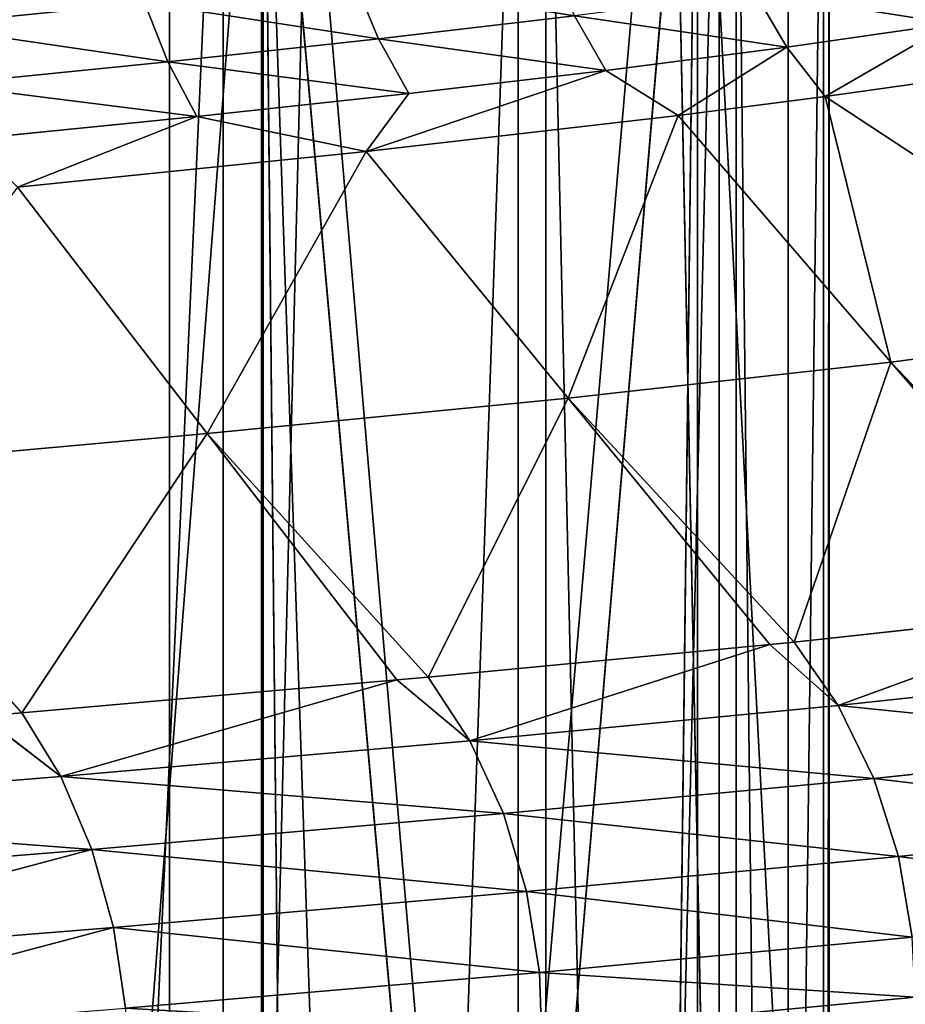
# Model space of a CAD drawing. Extents: x 1 to 179, y 3 to 406.
# Tile 430 of 499: x 110.76 to 114.17, y 304.18 to 307.97. Entities that reach past the tile are written whole.
import ezdxf

# ---------------------------------------------------------------- set-up
doc = ezdxf.new("R2010")
doc.units = 0
doc.header["$LTSCALE"] = 2.54
doc.layers.get('0').update_dxf_attribs({"color": 13, "linetype": 'CONTINUOUS'})

# ---------------------------------------------------------------- blocks, each defined once
blk = doc.blocks.new('OKR_G_Y_DOZOWNIK_STOJ_CY_T')
at = {"color": 0}
for p, q in [((109.1679, 340.6648, 229.4404), (113.7235, 287.3248, 226.7171)), ((109.1679, 340.6648, 229.4404), (113.7235, 287.3248, 226.7171)), ((112.6532, 340.6648, 156.2732), (111.3412, 287.3248, 155.4634)), ((111.3412, 287.3248, 155.4634), (111.3412, 340.6648, 155.4634)), ((112.6532, 340.6648, 156.2732), (111.3412, 287.3248, 155.4634)), ((115.9316, 340.6648, 158.6077), (111.3412, 287.3248, 155.4634)), ((115.9316, 340.6648, 158.6077), (111.3412, 287.3248, 155.4634)), ((111.3412, 287.3248, 155.4634), (111.3412, 340.6648, 155.4634)), ((112.6532, 340.6648, 227.4281), (113.7235, 287.3248, 226.7171)), ((112.6532, 340.6648, 227.4281), (113.7235, 287.3248, 226.7171)), ((113.7235, 287.3248, 226.7171), (113.7235, 340.6648, 226.7171)), ((113.7235, 287.3248, 226.7171), (113.7235, 340.6648, 226.7171)), ((110.9728, 300.244, 175.6477), (111.7022, 309.6768, 176.6487)), ((110.9728, 300.244, 175.6477), (111.7022, 309.6768, 176.6487)), ((111.548, 277.1648, 181.4199), (111.548, 309.6768, 181.4199)), ((111.548, 277.1648, 181.4199), (111.548, 309.6768, 181.4199)), ((111.6958, 277.1648, 201.9674), (111.6958, 309.6768, 201.9674)), ((111.6958, 277.1648, 201.9674), (111.6958, 309.6768, 201.9674)), ((111.7021, 300.1637, 176.6486), (111.7022, 309.6768, 176.6487)), ((111.7021, 300.1637, 176.6486), (111.7022, 309.6768, 176.6487)), ((111.7022, 309.6768, 176.6487), (111.7979, 300.1528, 176.7875)), ((111.7022, 309.6768, 176.6487), (111.7979, 300.1528, 176.7875)), ((111.7022, 309.6768, 176.6487), (112.5605, 300.062, 177.9673)), ((111.7022, 309.6768, 176.6487), (112.5605, 300.062, 177.9673)), ((113.3748, 309.6768, 179.4008), (112.5605, 300.062, 177.9673)), ((113.3748, 309.6768, 179.4008), (112.5605, 300.062, 177.9673)), ((112.6838, 277.1648, 184.2292), (112.6838, 309.6768, 184.2292)), ((112.6838, 277.1648, 184.2292), (112.6838, 309.6768, 184.2292)), ((112.791, 277.1648, 199.142), (112.791, 309.6768, 199.142)), ((112.791, 277.1648, 199.142), (112.791, 309.6768, 199.142)), ((113.3748, 309.6768, 179.4008), (113.2578, 299.9721, 179.1816)), ((113.3748, 309.6768, 179.4008), (113.2578, 299.9721, 179.1816)), ((113.3747, 299.9562, 179.4007), (113.3748, 309.6768, 179.4008)), ((113.3747, 299.9562, 179.4007), (113.3748, 309.6768, 179.4008)), ((113.8877, 299.8833, 180.4252), (113.3748, 309.6768, 179.4008)), ((113.8877, 299.8833, 180.4252), (113.3748, 309.6768, 179.4008)), ((113.4585, 277.1648, 187.1588), (113.4585, 309.6768, 187.1588)), ((113.4585, 277.1648, 187.1588), (113.4585, 309.6768, 187.1588)), ((113.5235, 277.1648, 196.2016), (113.5235, 309.6768, 196.2016)), ((113.5235, 277.1648, 196.2016), (113.5235, 309.6768, 196.2016)), ((113.8599, 277.1648, 190.1624), (113.8599, 309.6768, 190.1624)), ((113.8599, 277.1648, 190.1624), (113.8599, 309.6768, 190.1624)), ((113.8817, 277.1648, 193.1926), (113.8817, 309.6768, 193.1926)), ((113.8817, 277.1648, 193.1926), (113.8817, 309.6768, 193.1926)), ((112.1458, 307.8984, 206.8627), (112.0528, 308.1255, 206.8003)), ((112.1458, 307.8984, 206.8627), (112.0528, 308.1255, 206.8003)), ((113.7191, 307.8671, 204.505), (113.5948, 308.0776, 204.4393)), ((113.7191, 307.8671, 204.505), (113.5948, 308.0776, 204.4393)), ((111.3344, 307.8108, 208.0056), (111.2448, 308.0379, 207.9385)), ((111.3344, 307.8108, 208.0056), (111.2448, 308.0379, 207.9385)), ((112.1458, 307.8984, 206.8627), (112.9005, 307.9874, 205.6725)), ((112.1458, 307.8984, 206.8627), (112.9005, 307.9874, 205.6725)), ((113.0213, 307.7769, 205.7447), (112.9005, 307.9874, 205.6725)), ((113.0213, 307.7769, 205.7447), (112.9005, 307.9874, 205.6725)), ((113.7191, 307.8671, 204.505), (114.3525, 307.958, 203.2267)), ((113.7191, 307.8671, 204.505), (114.3525, 307.958, 203.2267)), ((113.8667, 307.6768, 204.5831), (114.3525, 307.958, 203.2267)), ((113.8667, 307.6768, 204.5831), (114.3525, 307.958, 203.2267)), ((111.3344, 307.8108, 208.0056), (112.1458, 307.8984, 206.8627)), ((111.3344, 307.8108, 208.0056), (112.1458, 307.8984, 206.8627)), ((112.2625, 307.6879, 206.9411), (112.1458, 307.8984, 206.8627)), ((112.2625, 307.6879, 206.9411), (112.1458, 307.8984, 206.8627)), ((113.0213, 307.7769, 205.7447), (113.7191, 307.8671, 204.505)), ((113.0213, 307.7769, 205.7447), (113.7191, 307.8671, 204.505)), ((113.2999, 307.6033, 205.6015), (113.7191, 307.8671, 204.505)), ((113.2999, 307.6033, 205.6015), (113.7191, 307.8671, 204.505)), ((113.8667, 307.6768, 204.5831), (113.7191, 307.8671, 204.505)), ((113.8667, 307.6768, 204.5831), (113.7191, 307.8671, 204.505)), ((110.4644, 307.7232, 209.1051), (111.3344, 307.8108, 208.0056)), ((110.4644, 307.7232, 209.1051), (111.3344, 307.8108, 208.0056)), ((111.4469, 307.6003, 208.09), (111.3344, 307.8108, 208.0056)), ((111.4469, 307.6003, 208.09), (111.3344, 307.8108, 208.0056)), ((112.0984, 307.4644, 207.4756), (113.0213, 307.7769, 205.7447)), ((112.0984, 307.4644, 207.4756), (113.0213, 307.7769, 205.7447)), ((112.2625, 307.6879, 206.9411), (113.0213, 307.7769, 205.7447)), ((112.2625, 307.6879, 206.9411), (113.0213, 307.7769, 205.7447)), ((113.2999, 307.6033, 205.6015), (113.0213, 307.7769, 205.7447)), ((113.2999, 307.6033, 205.6015), (113.0213, 307.7769, 205.7447)), ((114.3502, 307.7448, 203.6233), (113.8667, 307.6768, 204.5831)), ((114.3502, 307.7448, 203.6233), (113.8667, 307.6768, 204.5831)), ((111.4469, 307.6003, 208.09), (112.2625, 307.6879, 206.9411)), ((111.4469, 307.6003, 208.09), (112.2625, 307.6879, 206.9411)), ((112.0984, 307.4644, 207.4756), (112.2625, 307.6879, 206.9411)), ((112.0984, 307.4644, 207.4756), (112.2625, 307.6879, 206.9411)), ((113.8667, 307.6768, 204.5831), (113.2999, 307.6033, 205.6015)), ((113.8667, 307.6768, 204.5831), (113.2999, 307.6033, 205.6015)), ((113.8667, 307.6768, 204.5831), (115.2062, 306.7956, 204.0336)), ((113.8667, 307.6768, 204.5831), (115.2062, 306.7956, 204.0336)), ((113.8667, 307.6768, 204.5831), (114.1193, 306.6541, 206.0808)), ((113.8667, 307.6768, 204.5831), (114.1193, 306.6541, 206.0808)), ((110.5724, 307.5126, 209.1952), (111.4469, 307.6003, 208.09)), ((110.5724, 307.5126, 209.1952), (111.4469, 307.6003, 208.09)), ((111.4469, 307.6003, 208.09), (110.7555, 307.3276, 209.2361)), ((111.4469, 307.6003, 208.09), (110.7555, 307.3276, 209.2361)), ((112.0984, 307.4644, 207.4756), (111.4469, 307.6003, 208.09)), ((112.0984, 307.4644, 207.4756), (111.4469, 307.6003, 208.09)), ((113.2999, 307.6033, 205.6015), (112.0984, 307.4644, 207.4756)), ((113.2999, 307.6033, 205.6015), (112.0984, 307.4644, 207.4756)), ((112.8759, 306.5151, 208.0201), (113.2999, 307.6033, 205.6015)), ((112.8759, 306.5151, 208.0201), (113.2999, 307.6033, 205.6015)), ((114.1193, 306.6541, 206.0808), (113.2999, 307.6033, 205.6015)), ((114.1193, 306.6541, 206.0808), (113.2999, 307.6033, 205.6015)), ((112.0984, 307.4644, 207.4756), (110.7555, 307.3276, 209.2361)), ((112.0984, 307.4644, 207.4756), (110.7555, 307.3276, 209.2361)), ((112.0984, 307.4644, 207.4756), (111.4863, 306.3784, 209.842)), ((112.0984, 307.4644, 207.4756), (111.4863, 306.3784, 209.842)), ((112.8759, 306.5151, 208.0201), (112.0984, 307.4644, 207.4756)), ((112.8759, 306.5151, 208.0201), (112.0984, 307.4644, 207.4756)), ((111.4863, 306.3784, 209.842), (110.7555, 307.3276, 209.2361)), ((111.4863, 306.3784, 209.842), (110.7555, 307.3276, 209.2361)), ((114.1193, 306.6541, 206.0808), (115.2062, 306.7956, 204.0336)), ((114.1193, 306.6541, 206.0808), (115.2062, 306.7956, 204.0336)), ((114.1193, 306.6541, 206.0808), (112.8759, 306.5151, 208.0201)), ((114.1193, 306.6541, 206.0808), (112.8759, 306.5151, 208.0201)), ((113.7462, 305.5753, 208.4314), (114.1193, 306.6541, 206.0808)), ((113.7462, 305.5753, 208.4314), (114.1193, 306.6541, 206.0808)), ((114.1193, 306.6541, 206.0808), (115.0072, 305.7128, 206.4421)), ((114.1193, 306.6541, 206.0808), (115.0072, 305.7128, 206.4421)), ((114.1193, 306.6541, 206.0808), (114.9387, 305.7048, 206.56)), ((114.1193, 306.6541, 206.0808), (114.9387, 305.7048, 206.56)), ((111.4863, 306.3784, 209.842), (112.8759, 306.5151, 208.0201)), ((111.4863, 306.3784, 209.842), (112.8759, 306.5151, 208.0201)), ((112.8759, 306.5151, 208.0201), (112.3376, 305.4402, 210.3014)), ((112.8759, 306.5151, 208.0201), (112.3376, 305.4402, 210.3014)), ((113.6535, 305.5659, 208.5647), (112.8759, 306.5151, 208.0201)), ((113.7462, 305.5753, 208.4314), (112.8759, 306.5151, 208.0201)), ((113.6535, 305.5659, 208.5647), (112.8759, 306.5151, 208.0201)), ((113.7462, 305.5753, 208.4314), (112.8759, 306.5151, 208.0201)), ((111.4863, 306.3784, 209.842), (109.9418, 306.2387, 211.5566)), ((111.4863, 306.3784, 209.842), (109.9418, 306.2387, 211.5566)), ((110.7726, 305.3024, 212.0635), (111.4863, 306.3784, 209.842)), ((110.7726, 305.3024, 212.0635), (111.4863, 306.3784, 209.842)), ((111.4863, 306.3784, 209.842), (112.3376, 305.4402, 210.3014)), ((111.4863, 306.3784, 209.842), (112.3376, 305.4402, 210.3014)), ((111.4863, 306.3784, 209.842), (112.217, 305.4292, 210.4479)), ((111.4863, 306.3784, 209.842), (112.217, 305.4292, 210.4479)), ((110.7726, 305.3024, 212.0635), (109.9418, 306.2387, 211.5566)), ((110.7726, 305.3024, 212.0635), (109.9418, 306.2387, 211.5566)), ((114.9387, 305.7048, 206.56), (113.7462, 305.5753, 208.4314)), ((114.9387, 305.7048, 206.56), (113.7462, 305.5753, 208.4314)), ((113.9167, 305.3304, 208.5494), (114.9387, 305.7048, 206.56)), ((113.9167, 305.3304, 208.5494), (114.9387, 305.7048, 206.56)), ((113.6535, 305.5659, 208.5647), (112.3376, 305.4402, 210.3014)), ((113.6535, 305.5659, 208.5647), (112.3376, 305.4402, 210.3014)), ((112.498, 305.1953, 210.4327), (113.6535, 305.5659, 208.5647)), ((112.498, 305.1953, 210.4327), (113.6535, 305.5659, 208.5647)), ((113.7462, 305.5753, 208.4314), (113.6535, 305.5659, 208.5647)), ((113.7462, 305.5753, 208.4314), (113.6535, 305.5659, 208.5647)), ((113.6535, 305.5659, 208.5647), (113.9167, 305.3304, 208.5494)), ((113.6535, 305.5659, 208.5647), (113.9167, 305.3304, 208.5494)), ((113.7462, 305.5753, 208.4314), (113.9167, 305.3304, 208.5494)), ((113.7462, 305.5753, 208.4314), (113.9167, 305.3304, 208.5494)), ((113.9167, 305.3304, 208.5494), (115.1867, 305.4679, 206.546)), ((113.9167, 305.3304, 208.5494), (115.1867, 305.4679, 206.546)), ((112.217, 305.4292, 210.4479), (110.7726, 305.3024, 212.0635)), ((112.217, 305.4292, 210.4479), (110.7726, 305.3024, 212.0635)), ((112.217, 305.4292, 210.4479), (110.9219, 305.0574, 212.2073)), ((112.217, 305.4292, 210.4479), (110.9219, 305.0574, 212.2073)), ((112.3376, 305.4402, 210.3014), (112.217, 305.4292, 210.4479)), ((112.3376, 305.4402, 210.3014), (112.217, 305.4292, 210.4479)), ((112.217, 305.4292, 210.4479), (112.498, 305.1953, 210.4327)), ((112.217, 305.4292, 210.4479), (112.498, 305.1953, 210.4327)), ((112.3376, 305.4402, 210.3014), (112.498, 305.1953, 210.4327)), ((112.3376, 305.4402, 210.3014), (112.498, 305.1953, 210.4327)), ((110.7726, 305.3024, 212.0635), (110.6205, 305.2895, 212.2202)), ((110.7726, 305.3024, 212.0635), (110.6205, 305.2895, 212.2202)), ((110.9219, 305.0574, 212.2073), (110.7726, 305.3024, 212.0635)), ((110.9219, 305.0574, 212.2073), (110.7726, 305.3024, 212.0635)), ((112.498, 305.1953, 210.4327), (113.9167, 305.3304, 208.5494)), ((112.498, 305.1953, 210.4327), (113.9167, 305.3304, 208.5494)), ((114.0536, 305.0494, 208.6441), (113.9167, 305.3304, 208.5494)), ((114.0536, 305.0494, 208.6441), (113.9167, 305.3304, 208.5494)), ((115.3307, 305.187, 206.6293), (113.9167, 305.3304, 208.5494)), ((115.3307, 305.187, 206.6293), (113.9167, 305.3304, 208.5494)), ((110.6205, 305.2895, 212.2202), (110.9219, 305.0574, 212.2073)), ((110.6205, 305.2895, 212.2202), (110.9219, 305.0574, 212.2073)), ((112.498, 305.1953, 210.4327), (110.9219, 305.0574, 212.2073)), ((112.498, 305.1953, 210.4327), (110.9219, 305.0574, 212.2073)), ((112.498, 305.1953, 210.4327), (114.0536, 305.0494, 208.6441)), ((112.498, 305.1953, 210.4327), (114.0536, 305.0494, 208.6441)), ((112.498, 305.1953, 210.4327), (112.6269, 304.9144, 210.5381)), ((112.498, 305.1953, 210.4327), (112.6269, 304.9144, 210.5381)), ((114.0536, 305.0494, 208.6441), (115.3307, 305.187, 206.6293)), ((114.0536, 305.0494, 208.6441), (115.3307, 305.187, 206.6293)), ((109.1975, 304.9173, 213.8575), (110.9219, 305.0574, 212.2073)), ((109.1975, 304.9173, 213.8575), (110.9219, 305.0574, 212.2073)), ((111.0418, 304.7765, 212.3228), (110.9219, 305.0574, 212.2073)), ((111.0418, 304.7765, 212.3228), (110.9219, 305.0574, 212.2073)), ((112.6269, 304.9144, 210.5381), (110.9219, 305.0574, 212.2073)), ((112.6269, 304.9144, 210.5381), (110.9219, 305.0574, 212.2073)), ((114.0536, 305.0494, 208.6441), (112.6269, 304.9144, 210.5381)), ((114.0536, 305.0494, 208.6441), (112.6269, 304.9144, 210.5381)), ((114.0536, 305.0494, 208.6441), (114.1486, 304.7489, 208.7099)), ((114.0536, 305.0494, 208.6441), (114.1486, 304.7489, 208.7099)), ((109.1975, 304.9173, 213.8575), (111.0418, 304.7765, 212.3228)), ((109.1975, 304.9173, 213.8575), (111.0418, 304.7765, 212.3228)), ((111.0418, 304.7765, 212.3228), (112.6269, 304.9144, 210.5381)), ((111.0418, 304.7765, 212.3228), (112.6269, 304.9144, 210.5381)), ((112.7163, 304.6138, 210.6113), (112.6269, 304.9144, 210.5381)), ((112.7163, 304.6138, 210.6113), (112.6269, 304.9144, 210.5381)), ((115.4308, 304.8864, 206.6872), (114.1486, 304.7489, 208.7099)), ((115.4308, 304.8864, 206.6872), (114.1486, 304.7489, 208.7099)), ((111.0418, 304.7765, 212.3228), (109.3076, 304.6364, 213.9824)), ((111.0418, 304.7765, 212.3228), (109.3076, 304.6364, 213.9824)), ((111.0418, 304.7765, 212.3228), (111.125, 304.476, 212.403)), ((111.0418, 304.7765, 212.3228), (111.125, 304.476, 212.403)), ((112.7163, 304.6138, 210.6113), (114.1486, 304.7489, 208.7099)), ((112.7163, 304.6138, 210.6113), (114.1486, 304.7489, 208.7099)), ((114.201, 304.4378, 208.7461), (114.1486, 304.7489, 208.7099)), ((114.201, 304.4378, 208.7461), (114.1486, 304.7489, 208.7099)), ((112.7163, 304.6138, 210.6113), (111.125, 304.476, 212.403)), ((112.7163, 304.6138, 210.6113), (111.125, 304.476, 212.403)), ((112.7163, 304.6138, 210.6113), (112.7656, 304.3027, 210.6516)), ((112.7163, 304.6138, 210.6113), (112.7656, 304.3027, 210.6516)), ((109.3841, 304.3358, 214.0691), (111.125, 304.476, 212.403)), ((109.3841, 304.3358, 214.0691), (111.125, 304.476, 212.403)), ((111.1709, 304.1649, 212.4472), (111.125, 304.476, 212.403)), ((111.1709, 304.1649, 212.4472), (111.125, 304.476, 212.403)), ((114.201, 304.4378, 208.7461), (112.7656, 304.3027, 210.6516)), ((114.201, 304.4378, 208.7461), (112.7656, 304.3027, 210.6516)), ((111.1709, 304.1649, 212.4472), (112.7656, 304.3027, 210.6516)), ((111.1709, 304.1649, 212.4472), (112.7656, 304.3027, 210.6516)), ((112.7739, 304.0714, 210.6634), (112.7656, 304.3027, 210.6516)), ((112.7739, 304.0714, 210.6634), (112.7656, 304.3027, 210.6516)), ((114.2124, 304.2067, 208.754), (112.7739, 304.0714, 210.6634)), ((114.2124, 304.2067, 208.754), (112.7739, 304.0714, 210.6634))]:
    blk.add_line(p, q, dxfattribs=at)
mesh = blk.add_polyface(dxfattribs=at)
corners = [(111.3412, 287.3248, 155.4634), (106.2989, 287.3248, 152.9155), (109.1679, 340.6648, 154.2609)]
mesh.append_faces([[corners[k] for k in face] for face in [(0, 1, 2)]], dxfattribs={"color": 0})
mesh = blk.add_polyface(dxfattribs=at)
corners = [(113.7235, 287.3248, 226.7171), (109.1679, 340.6648, 229.4404), (108.8627, 287.3248, 229.5962)]
mesh.append_faces([[corners[k] for k in face] for face in [(0, 1, 2)]], dxfattribs={"color": 0})
mesh = blk.add_polyface(dxfattribs=at)
corners = [(113.7235, 287.3248, 226.7171), (112.6532, 340.6648, 227.4281), (109.1679, 340.6648, 229.4404)]
mesh.append_faces([[corners[k] for k in face] for face in [(0, 1, 2)]], dxfattribs={"color": 0})
mesh = blk.add_polyface(dxfattribs=at)
corners = [(111.3412, 287.3248, 155.4634), (109.1679, 340.6648, 154.2609), (111.3412, 340.6648, 155.4634)]
mesh.append_faces([[corners[k] for k in face] for face in [(0, 1, 2)]], dxfattribs={"color": 0})
mesh = blk.add_polyface(dxfattribs=at)
corners = [(112.6532, 340.6648, 156.2732), (111.3412, 287.3248, 155.4634), (111.3412, 340.6648, 155.4634)]
mesh.append_faces([[corners[k] for k in face] for face in [(0, 1, 2)]], dxfattribs={"color": 0})
mesh = blk.add_polyface(dxfattribs=at)
corners = [(115.9316, 340.6648, 158.6077), (111.3412, 287.3248, 155.4634), (112.6532, 340.6648, 156.2732)]
mesh.append_faces([[corners[k] for k in face] for face in [(0, 1, 2)]], dxfattribs={"color": 0})
mesh = blk.add_polyface(dxfattribs=at)
corners = [(115.9988, 287.3248, 158.6607), (111.3412, 287.3248, 155.4634), (115.9316, 340.6648, 158.6077)]
mesh.append_faces([[corners[k] for k in face] for face in [(0, 1, 2)]], dxfattribs={"color": 0})
mesh = blk.add_polyface(dxfattribs=at)
corners = [(113.7235, 340.6648, 226.7171), (112.6532, 340.6648, 227.4281), (113.7235, 287.3248, 226.7171)]
mesh.append_faces([[corners[k] for k in face] for face in [(0, 1, 2)]], dxfattribs={"color": 0})
mesh = blk.add_polyface(dxfattribs=at)
corners = [(115.9316, 340.6648, 225.0936), (113.7235, 340.6648, 226.7171), (113.7235, 287.3248, 226.7171)]
mesh.append_faces([[corners[k] for k in face] for face in [(0, 1, 2)]], dxfattribs={"color": 0})
mesh = blk.add_polyface(dxfattribs=at)
corners = [(118.1571, 287.3248, 223.2159), (115.9316, 340.6648, 225.0936), (113.7235, 287.3248, 226.7171)]
mesh.append_faces([[corners[k] for k in face] for face in [(0, 1, 2)]], dxfattribs={"color": 0})
mesh = blk.add_polyface(dxfattribs=at)
corners = [(111.7022, 309.6768, 176.6487), (110.9728, 300.244, 175.6477), (109.71, 309.6768, 174.1182)]
mesh.append_faces([[corners[k] for k in face] for face in [(0, 1, 2)]], dxfattribs={"color": 0})
mesh = blk.add_polyface(dxfattribs=at)
corners = [(109.71, 309.6768, 174.1182), (110.9728, 300.244, 175.6477), (110.0883, 300.3354, 174.5525)]
mesh.append_faces([[corners[k] for k in face] for face in [(0, 1, 2)]], dxfattribs={"color": 0})
mesh = blk.add_polyface(dxfattribs=at)
corners = [(111.548, 309.6768, 181.4199), (110.0691, 277.1648, 178.775), (111.548, 277.1648, 181.4199), (110.0691, 309.6768, 178.775)]
mesh.append_faces([[corners[k] for k in face] for face in [(0, 1, 2), (1, 0, 3)]], dxfattribs={"vtx0": -1, "color": 0})
mesh = blk.add_polyface(dxfattribs=at)
corners = [(110.2551, 309.6768, 204.6333), (111.6958, 277.1648, 201.9674), (110.2551, 277.1648, 204.6333), (111.6958, 309.6768, 201.9674)]
mesh.append_faces([[corners[k] for k in face] for face in [(0, 1, 2), (1, 0, 3)]], dxfattribs={"vtx0": -1, "color": 0})
mesh = blk.add_polyface(dxfattribs=at)
corners = [(111.7022, 309.6768, 176.6487), (111.7021, 300.1637, 176.6486), (110.9728, 300.244, 175.6477)]
mesh.append_faces([[corners[k] for k in face] for face in [(0, 1, 2)]], dxfattribs={"color": 0})
mesh = blk.add_polyface(dxfattribs=at)
corners = [(112.6838, 309.6768, 184.2292), (111.548, 277.1648, 181.4199), (112.6838, 277.1648, 184.2292), (111.548, 309.6768, 181.4199)]
mesh.append_faces([[corners[k] for k in face] for face in [(0, 1, 2), (1, 0, 3)]], dxfattribs={"vtx0": -1, "color": 0})
mesh = blk.add_polyface(dxfattribs=at)
corners = [(111.6958, 309.6768, 201.9674), (112.791, 277.1648, 199.142), (111.6958, 277.1648, 201.9674), (112.791, 309.6768, 199.142)]
mesh.append_faces([[corners[k] for k in face] for face in [(0, 1, 2), (1, 0, 3)]], dxfattribs={"vtx0": -1, "color": 0})
mesh = blk.add_polyface(dxfattribs=at)
corners = [(111.7022, 309.6768, 176.6487), (111.7979, 300.1528, 176.7875), (111.7021, 300.1637, 176.6486)]
mesh.append_faces([[corners[k] for k in face] for face in [(0, 1, 2)]], dxfattribs={"color": 0})
mesh = blk.add_polyface(dxfattribs=at)
corners = [(111.7022, 309.6768, 176.6487), (112.5605, 300.062, 177.9673), (111.7979, 300.1528, 176.7875)]
mesh.append_faces([[corners[k] for k in face] for face in [(0, 1, 2)]], dxfattribs={"color": 0})
mesh = blk.add_polyface(dxfattribs=at)
corners = [(113.3748, 309.6768, 179.4008), (112.5605, 300.062, 177.9673), (111.7022, 309.6768, 176.6487)]
mesh.append_faces([[corners[k] for k in face] for face in [(0, 1, 2)]], dxfattribs={"color": 0})
mesh = blk.add_polyface(dxfattribs=at)
corners = [(113.3748, 309.6768, 179.4008), (113.2578, 299.9721, 179.1816), (112.5605, 300.062, 177.9673)]
mesh.append_faces([[corners[k] for k in face] for face in [(0, 1, 2)]], dxfattribs={"color": 0})
mesh = blk.add_polyface(dxfattribs=at)
corners = [(113.4585, 309.6768, 187.1588), (112.6838, 277.1648, 184.2292), (113.4585, 277.1648, 187.1588), (112.6838, 309.6768, 184.2292)]
mesh.append_faces([[corners[k] for k in face] for face in [(0, 1, 2), (1, 0, 3)]], dxfattribs={"vtx0": -1, "color": 0})
mesh = blk.add_polyface(dxfattribs=at)
corners = [(112.791, 309.6768, 199.142), (113.5235, 277.1648, 196.2016), (112.791, 277.1648, 199.142), (113.5235, 309.6768, 196.2016)]
mesh.append_faces([[corners[k] for k in face] for face in [(0, 1, 2), (1, 0, 3)]], dxfattribs={"vtx0": -1, "color": 0})
mesh = blk.add_polyface(dxfattribs=at)
corners = [(113.3748, 309.6768, 179.4008), (113.3747, 299.9562, 179.4007), (113.2578, 299.9721, 179.1816)]
mesh.append_faces([[corners[k] for k in face] for face in [(0, 1, 2)]], dxfattribs={"color": 0})
mesh = blk.add_polyface(dxfattribs=at)
corners = [(113.3748, 309.6768, 179.4008), (113.8877, 299.8833, 180.4252), (113.3747, 299.9562, 179.4007)]
mesh.append_faces([[corners[k] for k in face] for face in [(0, 1, 2)]], dxfattribs={"color": 0})
mesh = blk.add_polyface(dxfattribs=at)
corners = [(114.7035, 309.6768, 182.3346), (113.8877, 299.8833, 180.4252), (113.3748, 309.6768, 179.4008)]
mesh.append_faces([[corners[k] for k in face] for face in [(0, 1, 2)]], dxfattribs={"color": 0})
mesh = blk.add_polyface(dxfattribs=at)
corners = [(113.8599, 309.6768, 190.1624), (113.4585, 277.1648, 187.1588), (113.8599, 277.1648, 190.1624), (113.4585, 309.6768, 187.1588)]
mesh.append_faces([[corners[k] for k in face] for face in [(0, 1, 2), (1, 0, 3)]], dxfattribs={"vtx0": -1, "color": 0})
mesh = blk.add_polyface(dxfattribs=at)
corners = [(113.5235, 309.6768, 196.2016), (113.8817, 277.1648, 193.1926), (113.5235, 277.1648, 196.2016), (113.8817, 309.6768, 193.1926)]
mesh.append_faces([[corners[k] for k in face] for face in [(0, 1, 2), (1, 0, 3)]], dxfattribs={"vtx0": -1, "color": 0})
mesh = blk.add_polyface(dxfattribs=at)
corners = [(113.8817, 309.6768, 193.1926), (113.8599, 277.1648, 190.1624), (113.8817, 277.1648, 193.1926), (113.8599, 309.6768, 190.1624)]
mesh.append_faces([[corners[k] for k in face] for face in [(0, 1, 2), (1, 0, 3)]], dxfattribs={"vtx0": -1, "color": 0})
mesh = blk.add_polyface(dxfattribs=at)
corners = [(114.7035, 309.6768, 182.3346), (114.4489, 299.7961, 181.6931), (113.8877, 299.8833, 180.4252)]
mesh.append_faces([[corners[k] for k in face] for face in [(0, 1, 2)]], dxfattribs={"color": 0})
mesh = blk.add_polyface(dxfattribs=at)
corners = [(111.2448, 308.0379, 207.9385), (110.316, 308.1899, 208.9812), (110.3785, 307.9502, 209.0333), (111.1797, 308.2776, 207.8896)]
mesh.append_faces([[corners[k] for k in face] for face in [(0, 1, 2), (1, 0, 3)]], dxfattribs={"vtx0": -1, "color": 0})
mesh = blk.add_polyface(dxfattribs=at)
corners = [(112.9005, 307.9874, 205.6725), (112.0528, 308.1255, 206.8003), (112.1458, 307.8984, 206.8627), (112.8044, 308.2145, 205.6151)]
mesh.append_faces([[corners[k] for k in face] for face in [(0, 1, 2), (1, 0, 3)]], dxfattribs={"vtx0": -1, "color": 0})
mesh = blk.add_polyface(dxfattribs=at)
corners = [(114.3525, 307.958, 203.2267), (113.5948, 308.0776, 204.4393), (113.7191, 307.8671, 204.505), (114.2249, 308.1686, 203.1676)]
mesh.append_faces([[corners[k] for k in face] for face in [(0, 1, 2), (1, 0, 3)]], dxfattribs={"vtx0": -1, "color": 0})
mesh = blk.add_polyface(dxfattribs=at)
corners = [(112.1458, 307.8984, 206.8627), (111.2448, 308.0379, 207.9385), (111.3344, 307.8108, 208.0056), (112.0528, 308.1255, 206.8003)]
mesh.append_faces([[corners[k] for k in face] for face in [(0, 1, 2), (1, 0, 3)]], dxfattribs={"vtx0": -1, "color": 0})
mesh = blk.add_polyface(dxfattribs=at)
corners = [(113.7191, 307.8671, 204.505), (112.9005, 307.9874, 205.6725), (113.0213, 307.7769, 205.7447), (113.5948, 308.0776, 204.4393)]
mesh.append_faces([[corners[k] for k in face] for face in [(0, 1, 2), (1, 0, 3)]], dxfattribs={"vtx0": -1, "color": 0})
mesh = blk.add_polyface(dxfattribs=at)
corners = [(111.3344, 307.8108, 208.0056), (110.3785, 307.9502, 209.0333), (110.4644, 307.7232, 209.1051), (111.2448, 308.0379, 207.9385)]
mesh.append_faces([[corners[k] for k in face] for face in [(0, 1, 2), (1, 0, 3)]], dxfattribs={"vtx0": -1, "color": 0})
mesh = blk.add_polyface(dxfattribs=at)
corners = [(113.0213, 307.7769, 205.7447), (112.1458, 307.8984, 206.8627), (112.2625, 307.6879, 206.9411), (112.9005, 307.9874, 205.6725)]
mesh.append_faces([[corners[k] for k in face] for face in [(0, 1, 2), (1, 0, 3)]], dxfattribs={"vtx0": -1, "color": 0})
mesh = blk.add_polyface(dxfattribs=at)
corners = [(113.8667, 307.6768, 204.5831), (114.3525, 307.958, 203.2267), (113.7191, 307.8671, 204.505)]
mesh.append_faces([[corners[k] for k in face] for face in [(0, 1, 2)]], dxfattribs={"color": 0})
mesh = blk.add_polyface(dxfattribs=at)
corners = [(113.8667, 307.6768, 204.5831), (114.3502, 307.7448, 203.6233), (114.3525, 307.958, 203.2267)]
mesh.append_faces([[corners[k] for k in face] for face in [(0, 1, 2)]], dxfattribs={"color": 0})
mesh = blk.add_polyface(dxfattribs=at)
corners = [(112.2625, 307.6879, 206.9411), (111.3344, 307.8108, 208.0056), (111.4469, 307.6003, 208.09), (112.1458, 307.8984, 206.8627)]
mesh.append_faces([[corners[k] for k in face] for face in [(0, 1, 2), (1, 0, 3)]], dxfattribs={"vtx0": -1, "color": 0})
mesh = blk.add_polyface(dxfattribs=at)
corners = [(113.0213, 307.7769, 205.7447), (113.2999, 307.6033, 205.6015), (113.7191, 307.8671, 204.505)]
mesh.append_faces([[corners[k] for k in face] for face in [(0, 1, 2)]], dxfattribs={"color": 0})
mesh = blk.add_polyface(dxfattribs=at)
corners = [(113.2999, 307.6033, 205.6015), (113.8667, 307.6768, 204.5831), (113.7191, 307.8671, 204.505)]
mesh.append_faces([[corners[k] for k in face] for face in [(0, 1, 2)]], dxfattribs={"color": 0})
mesh = blk.add_polyface(dxfattribs=at)
corners = [(111.4469, 307.6003, 208.09), (110.4644, 307.7232, 209.1051), (110.5724, 307.5126, 209.1952), (111.3344, 307.8108, 208.0056)]
mesh.append_faces([[corners[k] for k in face] for face in [(0, 1, 2), (1, 0, 3)]], dxfattribs={"vtx0": -1, "color": 0})
mesh = blk.add_polyface(dxfattribs=at)
corners = [(113.0213, 307.7769, 205.7447), (112.2625, 307.6879, 206.9411), (112.0984, 307.4644, 207.4756)]
mesh.append_faces([[corners[k] for k in face] for face in [(0, 1, 2)]], dxfattribs={"color": 0})
mesh = blk.add_polyface(dxfattribs=at)
corners = [(112.0984, 307.4644, 207.4756), (113.2999, 307.6033, 205.6015), (113.0213, 307.7769, 205.7447)]
mesh.append_faces([[corners[k] for k in face] for face in [(0, 1, 2)]], dxfattribs={"color": 0})
mesh = blk.add_polyface(dxfattribs=at)
corners = [(113.8667, 307.6768, 204.5831), (115.2062, 306.7956, 204.0336), (114.3502, 307.7448, 203.6233)]
mesh.append_faces([[corners[k] for k in face] for face in [(0, 1, 2)]], dxfattribs={"color": 0})
mesh = blk.add_polyface(dxfattribs=at)
corners = [(111.4469, 307.6003, 208.09), (112.0984, 307.4644, 207.4756), (112.2625, 307.6879, 206.9411)]
mesh.append_faces([[corners[k] for k in face] for face in [(0, 1, 2)]], dxfattribs={"color": 0})
mesh = blk.add_polyface(dxfattribs=at)
corners = [(114.1193, 306.6541, 206.0808), (113.8667, 307.6768, 204.5831), (113.2999, 307.6033, 205.6015)]
mesh.append_faces([[corners[k] for k in face] for face in [(0, 1, 2)]], dxfattribs={"color": 0})
mesh = blk.add_polyface(dxfattribs=at)
corners = [(114.1193, 306.6541, 206.0808), (115.2062, 306.7956, 204.0336), (113.8667, 307.6768, 204.5831)]
mesh.append_faces([[corners[k] for k in face] for face in [(0, 1, 2)]], dxfattribs={"color": 0})
mesh = blk.add_polyface(dxfattribs=at)
corners = [(110.7555, 307.3276, 209.2361), (111.4469, 307.6003, 208.09), (110.5724, 307.5126, 209.1952)]
mesh.append_faces([[corners[k] for k in face] for face in [(0, 1, 2)]], dxfattribs={"color": 0})
mesh = blk.add_polyface(dxfattribs=at)
corners = [(111.4469, 307.6003, 208.09), (110.7555, 307.3276, 209.2361), (112.0984, 307.4644, 207.4756)]
mesh.append_faces([[corners[k] for k in face] for face in [(0, 1, 2)]], dxfattribs={"color": 0})
mesh = blk.add_polyface(dxfattribs=at)
corners = [(112.8759, 306.5151, 208.0201), (113.2999, 307.6033, 205.6015), (112.0984, 307.4644, 207.4756)]
mesh.append_faces([[corners[k] for k in face] for face in [(0, 1, 2)]], dxfattribs={"color": 0})
mesh = blk.add_polyface(dxfattribs=at)
corners = [(112.8759, 306.5151, 208.0201), (114.1193, 306.6541, 206.0808), (113.2999, 307.6033, 205.6015)]
mesh.append_faces([[corners[k] for k in face] for face in [(0, 1, 2)]], dxfattribs={"color": 0})
mesh = blk.add_polyface(dxfattribs=at)
corners = [(111.4863, 306.3784, 209.842), (112.0984, 307.4644, 207.4756), (110.7555, 307.3276, 209.2361)]
mesh.append_faces([[corners[k] for k in face] for face in [(0, 1, 2)]], dxfattribs={"color": 0})
mesh = blk.add_polyface(dxfattribs=at)
corners = [(111.4863, 306.3784, 209.842), (112.8759, 306.5151, 208.0201), (112.0984, 307.4644, 207.4756)]
mesh.append_faces([[corners[k] for k in face] for face in [(0, 1, 2)]], dxfattribs={"color": 0})
mesh = blk.add_polyface(dxfattribs=at)
corners = [(109.9418, 306.2387, 211.5566), (111.4863, 306.3784, 209.842), (110.7555, 307.3276, 209.2361)]
mesh.append_faces([[corners[k] for k in face] for face in [(0, 1, 2)]], dxfattribs={"color": 0})
mesh = blk.add_polyface(dxfattribs=at)
corners = [(115.0072, 305.7128, 206.4421), (115.2062, 306.7956, 204.0336), (114.1193, 306.6541, 206.0808)]
mesh.append_faces([[corners[k] for k in face] for face in [(0, 1, 2)]], dxfattribs={"color": 0})
mesh = blk.add_polyface(dxfattribs=at)
corners = [(113.7462, 305.5753, 208.4314), (114.1193, 306.6541, 206.0808), (112.8759, 306.5151, 208.0201)]
mesh.append_faces([[corners[k] for k in face] for face in [(0, 1, 2)]], dxfattribs={"color": 0})
mesh = blk.add_polyface(dxfattribs=at)
corners = [(113.7462, 305.5753, 208.4314), (114.9387, 305.7048, 206.56), (114.1193, 306.6541, 206.0808)]
mesh.append_faces([[corners[k] for k in face] for face in [(0, 1, 2)]], dxfattribs={"color": 0})
mesh = blk.add_polyface(dxfattribs=at)
corners = [(114.9387, 305.7048, 206.56), (115.0072, 305.7128, 206.4421), (114.1193, 306.6541, 206.0808)]
mesh.append_faces([[corners[k] for k in face] for face in [(0, 1, 2)]], dxfattribs={"color": 0})
mesh = blk.add_polyface(dxfattribs=at)
corners = [(112.3376, 305.4402, 210.3014), (112.8759, 306.5151, 208.0201), (111.4863, 306.3784, 209.842)]
mesh.append_faces([[corners[k] for k in face] for face in [(0, 1, 2)]], dxfattribs={"color": 0})
mesh = blk.add_polyface(dxfattribs=at)
corners = [(112.3376, 305.4402, 210.3014), (113.6535, 305.5659, 208.5647), (112.8759, 306.5151, 208.0201)]
mesh.append_faces([[corners[k] for k in face] for face in [(0, 1, 2)]], dxfattribs={"color": 0})
mesh = blk.add_polyface(dxfattribs=at)
corners = [(113.6535, 305.5659, 208.5647), (113.7462, 305.5753, 208.4314), (112.8759, 306.5151, 208.0201)]
mesh.append_faces([[corners[k] for k in face] for face in [(0, 1, 2)]], dxfattribs={"color": 0})
mesh = blk.add_polyface(dxfattribs=at)
corners = [(110.7726, 305.3024, 212.0635), (111.4863, 306.3784, 209.842), (109.9418, 306.2387, 211.5566)]
mesh.append_faces([[corners[k] for k in face] for face in [(0, 1, 2)]], dxfattribs={"color": 0})
mesh = blk.add_polyface(dxfattribs=at)
corners = [(110.7726, 305.3024, 212.0635), (112.217, 305.4292, 210.4479), (111.4863, 306.3784, 209.842)]
mesh.append_faces([[corners[k] for k in face] for face in [(0, 1, 2)]], dxfattribs={"color": 0})
mesh = blk.add_polyface(dxfattribs=at)
corners = [(112.217, 305.4292, 210.4479), (112.3376, 305.4402, 210.3014), (111.4863, 306.3784, 209.842)]
mesh.append_faces([[corners[k] for k in face] for face in [(0, 1, 2)]], dxfattribs={"color": 0})
mesh = blk.add_polyface(dxfattribs=at)
corners = [(110.6205, 305.2895, 212.2202), (110.7726, 305.3024, 212.0635), (109.9418, 306.2387, 211.5566)]
mesh.append_faces([[corners[k] for k in face] for face in [(0, 1, 2)]], dxfattribs={"color": 0})
mesh = blk.add_polyface(dxfattribs=at)
corners = [(113.9167, 305.3304, 208.5494), (114.9387, 305.7048, 206.56), (113.7462, 305.5753, 208.4314)]
mesh.append_faces([[corners[k] for k in face] for face in [(0, 1, 2)]], dxfattribs={"color": 0})
mesh = blk.add_polyface(dxfattribs=at)
corners = [(113.9167, 305.3304, 208.5494), (115.1867, 305.4679, 206.546), (114.9387, 305.7048, 206.56)]
mesh.append_faces([[corners[k] for k in face] for face in [(0, 1, 2)]], dxfattribs={"color": 0})
mesh = blk.add_polyface(dxfattribs=at)
corners = [(112.498, 305.1953, 210.4327), (113.6535, 305.5659, 208.5647), (112.3376, 305.4402, 210.3014)]
mesh.append_faces([[corners[k] for k in face] for face in [(0, 1, 2)]], dxfattribs={"color": 0})
mesh = blk.add_polyface(dxfattribs=at)
corners = [(112.498, 305.1953, 210.4327), (113.9167, 305.3304, 208.5494), (113.6535, 305.5659, 208.5647)]
mesh.append_faces([[corners[k] for k in face] for face in [(0, 1, 2)]], dxfattribs={"color": 0})
mesh = blk.add_polyface(dxfattribs=at)
corners = [(113.6535, 305.5659, 208.5647), (113.9167, 305.3304, 208.5494), (113.7462, 305.5753, 208.4314)]
mesh.append_faces([[corners[k] for k in face] for face in [(0, 1, 2)]], dxfattribs={"color": 0})
mesh = blk.add_polyface(dxfattribs=at)
corners = [(115.1867, 305.4679, 206.546), (113.9167, 305.3304, 208.5494), (115.3307, 305.187, 206.6293)]
mesh.append_faces([[corners[k] for k in face] for face in [(0, 1, 2)]], dxfattribs={"color": 0})
mesh = blk.add_polyface(dxfattribs=at)
corners = [(110.9219, 305.0574, 212.2073), (112.217, 305.4292, 210.4479), (110.7726, 305.3024, 212.0635)]
mesh.append_faces([[corners[k] for k in face] for face in [(0, 1, 2)]], dxfattribs={"color": 0})
mesh = blk.add_polyface(dxfattribs=at)
corners = [(110.9219, 305.0574, 212.2073), (112.498, 305.1953, 210.4327), (112.217, 305.4292, 210.4479)]
mesh.append_faces([[corners[k] for k in face] for face in [(0, 1, 2)]], dxfattribs={"color": 0})
mesh = blk.add_polyface(dxfattribs=at)
corners = [(112.217, 305.4292, 210.4479), (112.498, 305.1953, 210.4327), (112.3376, 305.4402, 210.3014)]
mesh.append_faces([[corners[k] for k in face] for face in [(0, 1, 2)]], dxfattribs={"color": 0})
mesh = blk.add_polyface(dxfattribs=at)
corners = [(110.6205, 305.2895, 212.2202), (110.9219, 305.0574, 212.2073), (110.7726, 305.3024, 212.0635)]
mesh.append_faces([[corners[k] for k in face] for face in [(0, 1, 2)]], dxfattribs={"color": 0})
mesh = blk.add_polyface(dxfattribs=at)
corners = [(113.9167, 305.3304, 208.5494), (112.498, 305.1953, 210.4327), (114.0536, 305.0494, 208.6441)]
mesh.append_faces([[corners[k] for k in face] for face in [(0, 1, 2)]], dxfattribs={"color": 0})
mesh = blk.add_polyface(dxfattribs=at)
corners = [(113.9167, 305.3304, 208.5494), (114.0536, 305.0494, 208.6441), (115.3307, 305.187, 206.6293)]
mesh.append_faces([[corners[k] for k in face] for face in [(0, 1, 2)]], dxfattribs={"color": 0})
mesh = blk.add_polyface(dxfattribs=at)
corners = [(109.1975, 304.9173, 213.8575), (110.9219, 305.0574, 212.2073), (110.6205, 305.2895, 212.2202)]
mesh.append_faces([[corners[k] for k in face] for face in [(0, 1, 2)]], dxfattribs={"color": 0})
mesh = blk.add_polyface(dxfattribs=at)
corners = [(112.498, 305.1953, 210.4327), (110.9219, 305.0574, 212.2073), (112.6269, 304.9144, 210.5381)]
mesh.append_faces([[corners[k] for k in face] for face in [(0, 1, 2)]], dxfattribs={"color": 0})
mesh = blk.add_polyface(dxfattribs=at)
corners = [(112.498, 305.1953, 210.4327), (112.6269, 304.9144, 210.5381), (114.0536, 305.0494, 208.6441)]
mesh.append_faces([[corners[k] for k in face] for face in [(0, 1, 2)]], dxfattribs={"color": 0})
mesh = blk.add_polyface(dxfattribs=at)
corners = [(115.4308, 304.8864, 206.6872), (114.0536, 305.0494, 208.6441), (114.1486, 304.7489, 208.7099), (115.3307, 305.187, 206.6293)]
mesh.append_faces([[corners[k] for k in face] for face in [(0, 1, 2), (1, 0, 3)]], dxfattribs={"vtx0": -1, "color": 0})
mesh = blk.add_polyface(dxfattribs=at)
corners = [(111.0418, 304.7765, 212.3228), (110.9219, 305.0574, 212.2073), (109.1975, 304.9173, 213.8575)]
mesh.append_faces([[corners[k] for k in face] for face in [(0, 1, 2)]], dxfattribs={"color": 0})
mesh = blk.add_polyface(dxfattribs=at)
corners = [(110.9219, 305.0574, 212.2073), (111.0418, 304.7765, 212.3228), (112.6269, 304.9144, 210.5381)]
mesh.append_faces([[corners[k] for k in face] for face in [(0, 1, 2)]], dxfattribs={"color": 0})
mesh = blk.add_polyface(dxfattribs=at)
corners = [(114.1486, 304.7489, 208.7099), (112.6269, 304.9144, 210.5381), (112.7163, 304.6138, 210.6113), (114.0536, 305.0494, 208.6441)]
mesh.append_faces([[corners[k] for k in face] for face in [(0, 1, 2), (1, 0, 3)]], dxfattribs={"vtx0": -1, "color": 0})
mesh = blk.add_polyface(dxfattribs=at)
corners = [(111.0418, 304.7765, 212.3228), (109.1975, 304.9173, 213.8575), (109.3076, 304.6364, 213.9824)]
mesh.append_faces([[corners[k] for k in face] for face in [(0, 1, 2)]], dxfattribs={"color": 0})
mesh = blk.add_polyface(dxfattribs=at)
corners = [(112.7163, 304.6138, 210.6113), (111.0418, 304.7765, 212.3228), (111.125, 304.476, 212.403), (112.6269, 304.9144, 210.5381)]
mesh.append_faces([[corners[k] for k in face] for face in [(0, 1, 2), (1, 0, 3)]], dxfattribs={"vtx0": -1, "color": 0})
mesh = blk.add_polyface(dxfattribs=at)
corners = [(115.4859, 304.5753, 206.7191), (114.1486, 304.7489, 208.7099), (114.201, 304.4378, 208.7461), (115.4308, 304.8864, 206.6872)]
mesh.append_faces([[corners[k] for k in face] for face in [(0, 1, 2), (1, 0, 3)]], dxfattribs={"vtx0": -1, "color": 0})
mesh = blk.add_polyface(dxfattribs=at)
corners = [(109.3841, 304.3358, 214.0691), (111.0418, 304.7765, 212.3228), (109.3076, 304.6364, 213.9824), (111.125, 304.476, 212.403)]
mesh.append_faces([[corners[k] for k in face] for face in [(0, 1, 2), (1, 0, 3)]], dxfattribs={"vtx0": -1, "color": 0})
mesh = blk.add_polyface(dxfattribs=at)
corners = [(114.201, 304.4378, 208.7461), (112.7163, 304.6138, 210.6113), (112.7656, 304.3027, 210.6516), (114.1486, 304.7489, 208.7099)]
mesh.append_faces([[corners[k] for k in face] for face in [(0, 1, 2), (1, 0, 3)]], dxfattribs={"vtx0": -1, "color": 0})
mesh = blk.add_polyface(dxfattribs=at)
corners = [(112.7656, 304.3027, 210.6516), (111.125, 304.476, 212.403), (111.1709, 304.1649, 212.4472), (112.7163, 304.6138, 210.6113)]
mesh.append_faces([[corners[k] for k in face] for face in [(0, 1, 2), (1, 0, 3)]], dxfattribs={"vtx0": -1, "color": 0})
mesh = blk.add_polyface(dxfattribs=at)
corners = [(109.4262, 304.0247, 214.1169), (111.125, 304.476, 212.403), (109.3841, 304.3358, 214.0691), (111.1709, 304.1649, 212.4472)]
mesh.append_faces([[corners[k] for k in face] for face in [(0, 1, 2), (1, 0, 3)]], dxfattribs={"vtx0": -1, "color": 0})
mesh = blk.add_polyface(dxfattribs=at)
corners = [(114.2124, 304.2067, 208.754), (112.7656, 304.3027, 210.6516), (112.7739, 304.0714, 210.6634), (114.201, 304.4378, 208.7461)]
mesh.append_faces([[corners[k] for k in face] for face in [(0, 1, 2), (1, 0, 3)]], dxfattribs={"vtx0": -1, "color": 0})
mesh = blk.add_polyface(dxfattribs=at)
corners = [(112.7739, 304.0714, 210.6634), (111.1709, 304.1649, 212.4472), (111.1808, 303.9338, 212.4568), (112.7656, 304.3027, 210.6516)]
mesh.append_faces([[corners[k] for k in face] for face in [(0, 1, 2), (1, 0, 3)]], dxfattribs={"vtx0": -1, "color": 0})
mesh = blk.add_polyface(dxfattribs=at)
corners = [(114.2124, 304.2067, 208.754), (112.7739, 304.0714, 210.6634), (114.2295, 303.0539, 208.7293)]
mesh.append_faces([[corners[k] for k in face] for face in [(0, 1, 2)]], dxfattribs={"color": 0})

msp = doc.modelspace()

# ---------------------------------------------------------------- block references
at = {"color": 0}
msp.add_blockref('OKR_G_Y_DOZOWNIK_STOJ_CY_T', (0, 0), dxfattribs=at)

doc.saveas('drawing.dxf')
